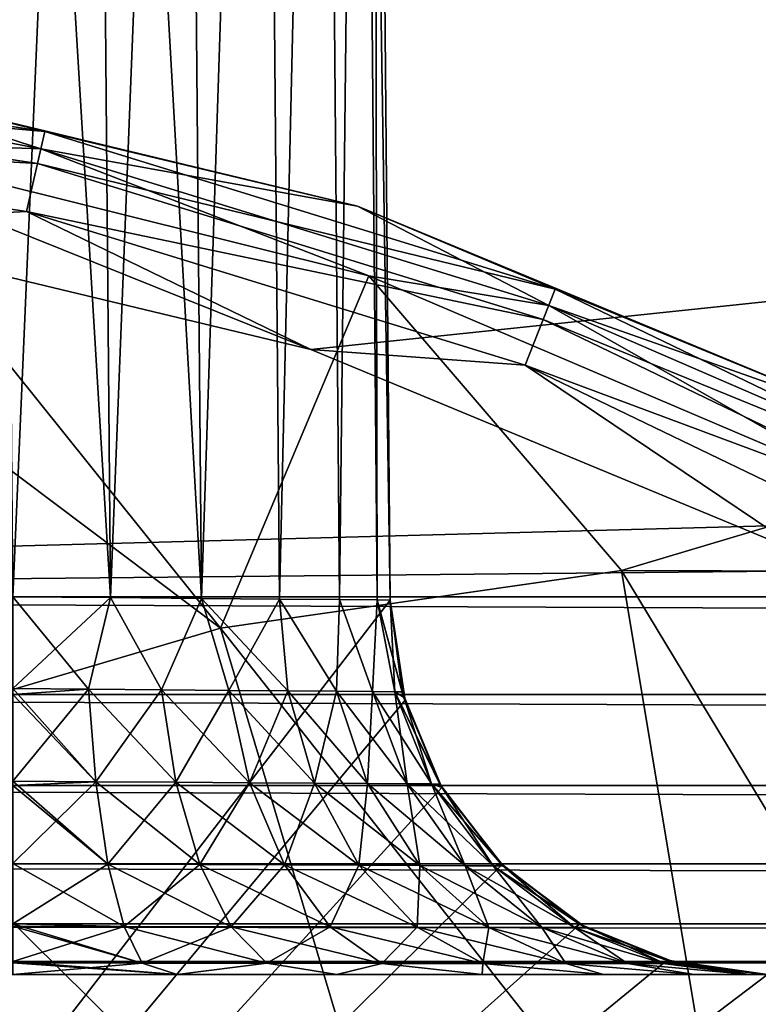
# Model space of a CAD drawing. Header units: metres. Extents: x -205 to 205, y -104 to 104.
# Tile 613 of 656: x -34.969 to -33.99, y -45.498 to -44.194. Entities that reach past the tile are written whole.
import ezdxf

# ---------------------------------------------------------------- set-up
doc = ezdxf.new("R2010")
doc.units = ezdxf.units.M
doc.layers.add('solid_01_2-CONSUMER_EHM_BOX_SW0001', color=7, linetype='CONTINUOUS')

msp = doc.modelspace()

# ---------------------------------------------------------------- linework, layer by layer
at = {"layer": 'solid_01_2-CONSUMER_EHM_BOX_SW0001'}
for points in [[(-200.010849, -74.958488), (-200.010773, 75.041512), (-0.010778, 75.04142)], [(-0.010849, -74.95858), (-200.010849, -74.958488), (-0.010778, 75.04142)], [(-36.103432, -47.069546, 63.099998), (-37.500069, -42.458565, 63.099998), (-34.500069, -42.458565, 63.099998)], [(-36.103432, -47.069546, 63.099998), (-34.500069, -42.458565, 63.099998), (-34.478214, -44.962929, 63.099998)], [(-34.848797, -44.959694, 48.017052), (-35.000088, -42.458565, 48), (-34.978271, -44.958565, 48)], [(-34.848797, -44.959694, 48.017052), (-34.870567, -42.458565, 48.017067), (-35.000088, -42.458565, 48)], [(-34.848797, -44.959694, 57.017052), (-35.000088, -42.458565, 57), (-34.978271, -44.958565, 57)], [(-34.848797, -44.959694, 57.017052), (-34.870567, -42.458565, 57.017067), (-35.000088, -42.458565, 57)], [(-34.870567, -42.458565, 54.982933), (-34.978271, -44.958565, 55), (-35.000088, -42.458565, 55)], [(-34.848797, -44.959694, 54.982948), (-34.978271, -44.958565, 55), (-34.870567, -42.458565, 54.982933)], [(-34.848797, -44.959694, 54.982948), (-34.870567, -42.458565, 54.982933), (-34.750145, -42.458565, 54.933052)], [(-34.728168, -44.960747, 48.067032), (-34.750145, -42.458565, 48.066948), (-34.870567, -42.458565, 48.017067)], [(-34.728168, -44.960747, 48.067032), (-34.870567, -42.458565, 48.017067), (-34.848797, -44.959694, 48.017052)], [(-34.728168, -44.960747, 57.067032), (-34.750145, -42.458565, 57.066948), (-34.870567, -42.458565, 57.017067)], [(-34.728168, -44.960747, 57.067032), (-34.870567, -42.458565, 57.017067), (-34.848797, -44.959694, 57.017052)], [(-34.848797, -44.959694, 54.982948), (-34.750145, -42.458565, 54.933052), (-34.728168, -44.960747, 54.932968)], [(-34.728168, -44.960747, 54.932968), (-34.750145, -42.458565, 54.933052), (-34.646519, -42.458565, 54.85355)], [(-34.728168, -44.960747, 48.067032), (-34.646519, -42.458565, 48.14645), (-34.750145, -42.458565, 48.066948)], [(-34.728168, -44.960747, 57.067032), (-34.646519, -42.458565, 57.14645), (-34.750145, -42.458565, 57.066948)], [(-34.728168, -44.960747, 54.932968), (-34.646519, -42.458565, 54.85355), (-34.624607, -44.961651, 54.853485)], [(-34.624607, -44.961651, 48.146515), (-34.646519, -42.458565, 48.14645), (-34.728168, -44.960747, 48.067032)], [(-34.624607, -44.961651, 57.146515), (-34.646519, -42.458565, 57.14645), (-34.728168, -44.960747, 57.067032)], [(-34.624607, -44.961651, 54.853485), (-34.646519, -42.458565, 54.85355), (-34.567017, -42.458565, 54.749928)], [(-34.624607, -44.961651, 48.146515), (-34.567017, -42.458565, 48.250072), (-34.646519, -42.458565, 48.14645)], [(-34.624607, -44.961651, 57.146515), (-34.567017, -42.458565, 57.250072), (-34.646519, -42.458565, 57.14645)], [(-34.624607, -44.961651, 54.853485), (-34.567017, -42.458565, 54.749928), (-34.545162, -44.962345, 54.749916)], [(-34.545162, -44.962345, 48.250084), (-34.567017, -42.458565, 48.250072), (-34.624607, -44.961651, 48.146515)], [(-34.545162, -44.962345, 57.250084), (-34.567017, -42.458565, 57.250072), (-34.624607, -44.961651, 57.146515)], [(-34.545162, -44.962345, 54.749916), (-34.567017, -42.458565, 54.749928), (-34.517136, -42.458565, 54.629509)], [(-34.545162, -44.962345, 48.250084), (-34.517136, -42.458565, 48.370491), (-34.567017, -42.458565, 48.250072)], [(-34.545162, -44.962345, 57.250084), (-34.517136, -42.458565, 57.370491), (-34.567017, -42.458565, 57.250072)], [(-34.545162, -44.962345, 54.749916), (-34.517136, -42.458565, 54.629509), (-34.495235, -44.96278, 54.629337)], [(-34.495235, -44.96278, 48.370663), (-34.517136, -42.458565, 48.370491), (-34.545162, -44.962345, 48.250084)], [(-34.495235, -44.96278, 57.370663), (-34.517136, -42.458565, 57.370491), (-34.545162, -44.962345, 57.250084)], [(-34.495235, -44.96278, 54.629337), (-34.517136, -42.458565, 54.629509), (-34.500069, -42.458565, 54.5)], [(-34.478214, -44.962929, 48.5), (-34.500069, -42.458565, 48.5), (-34.517136, -42.458565, 48.370491)], [(-34.495235, -44.96278, 48.370663), (-34.478214, -44.962929, 48.5), (-34.517136, -42.458565, 48.370491)], [(-34.478214, -44.962929, 57.5), (-34.500069, -42.458565, 57.5), (-34.517136, -42.458565, 57.370491)], [(-34.495235, -44.96278, 57.370663), (-34.478214, -44.962929, 57.5), (-34.517136, -42.458565, 57.370491)], [(-34.478214, -44.962929, 54.5), (-34.500069, -42.458565, 54.5), (-34.500069, -42.458565, 48.5)], [(-34.495235, -44.96278, 54.629337), (-34.500069, -42.458565, 54.5), (-34.478214, -44.962929, 54.5)], [(-34.478214, -44.962929, 54.5), (-34.500069, -42.458565, 48.5), (-34.478214, -44.962929, 48.5)], [(-34.478214, -44.962929, 63.099998), (-34.500069, -42.458565, 63.099998), (-34.500069, -42.458565, 57.5)], [(-34.478214, -44.962929, 57.5), (-34.478214, -44.962929, 63.099998), (-34.500069, -42.458565, 57.5)], [(38.274673, -42.903759, 75), (-63.60397, -54.56757, 75), (63.596031, -54.576706, 75)], [(38.274673, -42.903759, 75), (37.499931, -42.958599, 75), (-63.60397, -54.56757, 75)], [(37.499931, -42.958599, 75), (-37.500069, -42.958565, 75), (-63.60397, -54.56757, 75)], [(-37.500069, -42.958565, 46), (37.499931, -42.958599, 46), (-37.500069, -44.958565, 46)], [(37.499931, -42.958599, 46), (-2.676463, -44.626774, 46), (-37.500069, -44.958565, 46)], [(-34.58342, -44.63121, 13.5), (-23.418238, -43.458569, 13.5), (-37.500069, -43.458565, 13.5)], [(-35.277699, -44.464554, 13.5), (-34.58342, -44.63121, 13.5), (-37.500069, -43.458565, 13.5)], [(-34.58342, -44.63121, 13.5), (-33.923759, -44.904427, 13.5), (-23.418238, -43.458569, 13.5)], [(-35.638718, -44.280315, 13.558523), (-35.635475, -44.237026, 13.623464), (-34.935719, -44.342499, 13.623464)], [(-34.935719, -44.342499, 13.623464), (-35.635475, -44.237026, 13.623464), (-35.246254, -44.267044, 13.7)], [(-35.635075, -44.231701, 17.160311), (-34.940926, -44.365314, 17.216368), (-35.246254, -44.267044, 17.098219)], [(-34.940926, -44.365314, 17.216368), (-35.635075, -44.231701, 17.160311), (-35.220444, -44.355671, 17.260666)], [(-35.246254, -44.267044, 13.7), (-35.246254, -44.267044, 17.098219), (-34.521488, -44.44104, 17.098219)], [(-34.940926, -44.365314, 17.216368), (-34.521488, -44.44104, 17.098219), (-35.246254, -44.267044, 17.098219)], [(-34.521488, -44.44104, 13.7), (-35.246254, -44.267044, 13.7), (-34.521488, -44.44104, 17.098219)], [(-34.935719, -44.342499, 13.623464), (-35.246254, -44.267044, 13.7), (-34.521488, -44.44104, 13.7)], [(-34.945377, -44.384819, 13.558523), (-35.643574, -44.345108, 13.515164), (-35.638718, -44.280315, 13.558523)], [(-34.945377, -44.384819, 13.558523), (-35.638718, -44.280315, 13.558523), (-34.935719, -44.342499, 13.623464)], [(-34.702946, -44.999989, 17.594709), (-35.220444, -44.355671, 17.260666), (-35.626137, -44.306049, 17.260666)], [(-34.702946, -44.999989, 17.594709), (-35.626137, -44.306049, 17.260666), (-35.219131, -45.152573, 17.757177)], [(-35.643574, -44.345108, 13.515164), (-34.959835, -44.448166, 13.515164), (-35.277699, -44.464554, 13.5)], [(-34.945377, -44.384819, 13.558523), (-34.959835, -44.448166, 13.515164), (-35.643574, -44.345108, 13.515164)], [(-34.945377, -44.384819, 13.558523), (-34.935719, -44.342499, 13.623464), (-34.259499, -44.551086, 13.623464)], [(-34.259499, -44.551086, 13.623464), (-34.935719, -44.342499, 13.623464), (-34.521488, -44.44104, 13.7)], [(-34.940926, -44.365314, 17.216368), (-35.220444, -44.355671, 17.260666), (-34.506584, -44.533714, 17.260666)], [(-34.702946, -44.999989, 17.594709), (-34.506584, -44.533714, 17.260666), (-35.220444, -44.355671, 17.260666)], [(-34.940926, -44.365314, 17.216368), (-34.268047, -44.572872, 17.216368), (-34.521488, -44.44104, 17.098219)], [(-34.268047, -44.572872, 17.216368), (-34.940926, -44.365314, 17.216368), (-34.506584, -44.533714, 17.260666)], [(-34.275356, -44.591496, 13.558523), (-34.959835, -44.448166, 13.515164), (-34.945377, -44.384819, 13.558523)], [(-34.275356, -44.591496, 13.558523), (-34.945377, -44.384819, 13.558523), (-34.259499, -44.551086, 13.623464)], [(-34.959835, -44.448166, 13.515164), (-34.58342, -44.63121, 13.5), (-35.277699, -44.464554, 13.5)], [(-34.959835, -44.448166, 13.515164), (-34.299095, -44.651978, 13.515164), (-34.58342, -44.63121, 13.5)], [(-34.275356, -44.591496, 13.558523), (-34.299095, -44.651978, 13.515164), (-34.959835, -44.448166, 13.515164)], [(-34.521488, -44.44104, 13.7), (-34.521488, -44.44104, 17.098219), (-33.832863, -44.726276, 17.098219)], [(-34.268047, -44.572872, 17.216368), (-33.832863, -44.726276, 17.098219), (-34.521488, -44.44104, 17.098219)], [(-33.832863, -44.726276, 13.7), (-34.521488, -44.44104, 13.7), (-33.832863, -44.726276, 17.098219)], [(-34.259499, -44.551086, 13.623464), (-34.521488, -44.44104, 13.7), (-33.832863, -44.726276, 13.7)], [(-34.171558, -44.923943, 17.427458), (-34.506584, -44.533714, 17.260666), (-34.702946, -44.999989, 17.594709)], [(-34.268047, -44.572872, 17.216368), (-34.506584, -44.533714, 17.260666), (-33.82962, -44.821712, 17.260666)], [(-34.171558, -44.923943, 17.427458), (-33.82962, -44.821712, 17.260666), (-34.506584, -44.533714, 17.260666)], [(-34.275356, -44.591496, 13.558523), (-34.259499, -44.551086, 13.623464), (-33.621918, -44.858128, 13.623464)], [(-33.621918, -44.858128, 13.623464), (-34.259499, -44.551086, 13.623464), (-33.832863, -44.726276, 13.7)], [(-34.268047, -44.572872, 17.216368), (-33.619247, -44.853504, 17.160311), (-33.832863, -44.726276, 17.098219)], [(-33.619247, -44.853504, 17.160311), (-34.268047, -44.572872, 17.216368), (-33.82962, -44.821712, 17.260666)], [(-33.643623, -44.895721, 13.558523), (-34.299095, -44.651978, 13.515164), (-34.275356, -44.591496, 13.558523)], [(-33.643623, -44.895721, 13.558523), (-34.275356, -44.591496, 13.558523), (-33.621918, -44.858128, 13.623464)], [(-2.676463, -44.626774, 46), (-7.215505, -44.958576, 46), (-37.500069, -44.958565, 46)], [(-34.299095, -44.651978, 13.515164), (-33.923759, -44.904427, 13.5), (-34.58342, -44.63121, 13.5)], [(-34.299095, -44.651978, 13.515164), (-33.676109, -44.951992, 13.515164), (-33.923759, -44.904427, 13.5)], [(-33.643623, -44.895721, 13.558523), (-33.676109, -44.951992, 13.515164), (-34.299095, -44.651978, 13.515164)], [(-34.171558, -44.923943, 17.427458), (-33.641472, -44.925518, 17.260666), (-33.82962, -44.821712, 17.260666)], [(-34.171558, -44.923943, 17.427458), (-34.702946, -44.999989, 17.594709), (-34.013363, -45.87392, 17.874807)], [(-34.171558, -44.923943, 17.427458), (-33.599491, -45.869213, 17.744545), (-33.641472, -44.925518, 17.260666)], [(-34.171558, -44.923943, 17.427458), (-34.013363, -45.87392, 17.874807), (-33.599491, -45.869213, 17.744545)], [(-7.215505, -45.087917, 46.017017), (-37.500069, -44.958565, 46), (-7.215505, -44.958576, 46)], [(-7.215505, -45.087917, 46.017017), (-37.500069, -45.087971, 46.017036), (-37.500069, -44.958565, 46)], [(-34.978271, -45.087925, 47.982975), (-34.87775, -45.080917, 47.994698), (-34.978271, -44.958565, 48)], [(-34.848797, -44.959694, 48.017052), (-34.978271, -44.958565, 48), (-34.87775, -45.080917, 47.994698)], [(-34.87775, -45.080917, 56.994698), (-34.978271, -44.958565, 57), (-34.978271, -45.080223, 56.984974)], [(-34.848797, -44.959694, 57.017052), (-34.978271, -44.958565, 57), (-34.87775, -45.080917, 56.994698)], [(-34.848797, -44.959694, 54.982948), (-34.978271, -45.080223, 55.015026), (-34.978271, -44.958565, 55)], [(-34.848797, -44.959694, 54.982948), (-34.87775, -45.080917, 55.005302), (-34.978271, -45.080223, 55.015026)], [(-34.848797, -44.959694, 48.017052), (-34.87775, -45.080917, 47.994698), (-34.781017, -45.081711, 48.023834)], [(-34.848797, -44.959694, 54.982948), (-34.781017, -45.081711, 54.976166), (-34.87775, -45.080917, 55.005302)], [(-34.848797, -44.959694, 57.017052), (-34.87775, -45.080917, 56.994698), (-34.781017, -45.081711, 57.023834)], [(-34.728168, -44.960747, 48.067032), (-34.848797, -44.959694, 48.017052), (-34.781017, -45.081711, 48.023834)], [(-34.848797, -44.959694, 54.982948), (-34.728168, -44.960747, 54.932968), (-34.781017, -45.081711, 54.976166)], [(-34.728168, -44.960747, 57.067032), (-34.848797, -44.959694, 57.017052), (-34.781017, -45.081711, 57.023834)], [(-36.103432, -47.069546, 63.099998), (-34.478214, -44.962929, 63.099998), (-34.458298, -45.095371, 63.099998)], [(-34.728168, -44.960747, 48.067032), (-34.781017, -45.081711, 48.023834), (-34.691799, -45.082443, 48.071308)], [(-34.728168, -44.960747, 54.932968), (-34.691799, -45.082443, 54.928692), (-34.781017, -45.081711, 54.976166)], [(-34.728168, -44.960747, 57.067032), (-34.781017, -45.081711, 57.023834), (-34.691799, -45.082443, 57.071308)], [(-34.728168, -44.960747, 48.067032), (-34.691799, -45.082443, 48.071308), (-34.613548, -45.083084, 48.135311)], [(-34.624607, -44.961651, 48.146515), (-34.728168, -44.960747, 48.067032), (-34.613548, -45.083084, 48.135311)], [(-34.728168, -44.960747, 54.932968), (-34.624607, -44.961651, 54.853485), (-34.691799, -45.082443, 54.928692)], [(-34.728168, -44.960747, 57.067032), (-34.691799, -45.082443, 57.071308), (-34.613548, -45.083084, 57.135311)], [(-34.624607, -44.961651, 57.146515), (-34.728168, -44.960747, 57.067032), (-34.613548, -45.083084, 57.135311)], [(-34.624607, -44.961651, 54.853485), (-34.613548, -45.083084, 54.864689), (-34.691799, -45.082443, 54.928692)], [(-34.624607, -44.961651, 48.146515), (-34.613548, -45.083084, 48.135311), (-34.549294, -45.083607, 48.21339)], [(-34.545162, -44.962345, 48.250084), (-34.624607, -44.961651, 48.146515), (-34.549294, -45.083607, 48.21339)], [(-34.624607, -44.961651, 54.853485), (-34.549294, -45.083607, 54.78661), (-34.613548, -45.083084, 54.864689)], [(-34.624607, -44.961651, 54.853485), (-34.545162, -44.962345, 54.749916), (-34.549294, -45.083607, 54.78661)], [(-34.624607, -44.961651, 57.146515), (-34.613548, -45.083084, 57.135311), (-34.549294, -45.083607, 57.21339)], [(-34.545162, -44.962345, 57.250084), (-34.624607, -44.961651, 57.146515), (-34.549294, -45.083607, 57.21339)], [(-34.545162, -44.962345, 48.250084), (-34.549294, -45.083607, 48.21339), (-34.501522, -45.084, 48.302544)], [(-34.545162, -44.962345, 54.749916), (-34.501522, -45.084, 54.697456), (-34.549294, -45.083607, 54.78661)], [(-34.545162, -44.962345, 57.250084), (-34.549294, -45.083607, 57.21339), (-34.501522, -45.084, 57.302544)], [(-34.495235, -44.96278, 48.370663), (-34.545162, -44.962345, 48.250084), (-34.501522, -45.084, 48.302544)], [(-34.545162, -44.962345, 54.749916), (-34.495235, -44.96278, 54.629337), (-34.501522, -45.084, 54.697456)], [(-34.495235, -44.96278, 57.370663), (-34.545162, -44.962345, 57.250084), (-34.501522, -45.084, 57.302544)], [(-34.495235, -44.96278, 48.370663), (-34.501522, -45.084, 48.302544), (-34.472099, -45.08424, 48.39933)], [(-34.495235, -44.96278, 54.629337), (-34.472099, -45.08424, 54.60067), (-34.501522, -45.084, 54.697456)], [(-34.495235, -44.96278, 57.370663), (-34.501522, -45.084, 57.302544), (-34.472099, -45.08424, 57.39933)], [(-34.495235, -44.96278, 48.370663), (-34.460255, -45.091438, 48.5), (-34.478214, -44.962929, 48.5)], [(-34.495235, -44.96278, 54.629337), (-34.478214, -44.962929, 54.5), (-34.472099, -45.08424, 54.60067)], [(-34.495235, -44.96278, 57.370663), (-34.462132, -45.084442, 57.5), (-34.478214, -44.962929, 57.5)], [(-34.495235, -44.96278, 48.370663), (-34.472099, -45.08424, 48.39933), (-34.460255, -45.091438, 48.5)], [(-34.495235, -44.96278, 57.370663), (-34.472099, -45.08424, 57.39933), (-34.462132, -45.084442, 57.5)], [(-34.460255, -45.091438, 48.5), (-34.478214, -44.962929, 54.5), (-34.478214, -44.962929, 48.5)], [(-34.460255, -45.091438, 48.5), (-34.462132, -45.084438, 54.5), (-34.478214, -44.962929, 54.5)], [(-34.472099, -45.08424, 54.60067), (-34.478214, -44.962929, 54.5), (-34.462132, -45.084438, 54.5)], [(-34.462132, -45.084442, 57.5), (-34.478214, -44.962929, 63.099998), (-34.478214, -44.962929, 57.5)], [(-34.458298, -45.095371, 63.099998), (-34.478214, -44.962929, 63.099998), (-34.462132, -45.084442, 57.5)], [(-34.702946, -44.999989, 17.594709), (-35.219131, -45.152573, 17.757177), (-34.422535, -45.939262, 18.003593)], [(-34.702946, -44.999989, 17.594709), (-34.422535, -45.939262, 18.003593), (-34.013363, -45.87392, 17.874807)], [(-7.215505, -45.087917, 46.017017), (-7.215505, -45.208561, 46.066978), (-37.500069, -45.087971, 46.017036)], [(-7.215505, -45.208561, 46.066978), (-37.500069, -45.208675, 46.067051), (-37.500069, -45.087971, 46.017036)], [(-34.978271, -45.202782, 55.063702), (-34.978271, -45.080223, 55.015026), (-34.87775, -45.080917, 55.005302)], [(-34.868214, -45.203472, 56.946751), (-34.87775, -45.080917, 56.994698), (-34.978271, -45.080223, 56.984974)], [(-34.868214, -45.203472, 56.946751), (-34.978271, -45.080223, 56.984974), (-34.978271, -45.202782, 56.936298)], [(-34.868214, -45.203472, 47.946751), (-34.87775, -45.080917, 47.994698), (-34.978271, -45.087925, 47.982975)], [(-34.868214, -45.203472, 55.053249), (-34.978271, -45.202782, 55.063702), (-34.87775, -45.080917, 55.005302)], [(-34.978271, -45.087925, 47.982975), (-34.978271, -45.208595, 47.932995), (-34.868214, -45.203472, 47.946751)], [(-34.762234, -45.204185, 47.978481), (-34.781017, -45.081711, 48.023834), (-34.87775, -45.080917, 47.994698)], [(-34.868214, -45.203472, 47.946751), (-34.762234, -45.204185, 47.978481), (-34.87775, -45.080917, 47.994698)], [(-34.868214, -45.203472, 55.053249), (-34.87775, -45.080917, 55.005302), (-34.781017, -45.081711, 54.976166)], [(-34.762234, -45.204185, 56.978481), (-34.781017, -45.081711, 57.023834), (-34.87775, -45.080917, 56.994698)], [(-34.868214, -45.203472, 56.946751), (-34.762234, -45.204185, 56.978481), (-34.87775, -45.080917, 56.994698)], [(-34.762234, -45.204185, 55.021519), (-34.868214, -45.203472, 55.053249), (-34.781017, -45.081711, 54.976166)], [(-34.664425, -45.204842, 48.030338), (-34.691799, -45.082443, 48.071308), (-34.781017, -45.081711, 48.023834)], [(-34.762234, -45.204185, 47.978481), (-34.664425, -45.204842, 48.030338), (-34.781017, -45.081711, 48.023834)], [(-34.762234, -45.204185, 55.021519), (-34.781017, -45.081711, 54.976166), (-34.691799, -45.082443, 54.928692)], [(-34.664425, -45.204842, 57.030338), (-34.691799, -45.082443, 57.071308), (-34.781017, -45.081711, 57.023834)], [(-34.762234, -45.204185, 56.978481), (-34.664425, -45.204842, 57.030338), (-34.781017, -45.081711, 57.023834)], [(-34.664425, -45.204842, 54.969658), (-34.762234, -45.204185, 55.021519), (-34.691799, -45.082443, 54.928692)], [(-34.578594, -45.205418, 48.100357), (-34.613548, -45.083084, 48.135311), (-34.691799, -45.082443, 48.071308)], [(-34.664425, -45.204842, 48.030338), (-34.578594, -45.205418, 48.100357), (-34.691799, -45.082443, 48.071308)], [(-34.664425, -45.204842, 54.969658), (-34.691799, -45.082443, 54.928692), (-34.613548, -45.083084, 54.864689)], [(-34.578594, -45.205418, 57.100357), (-34.613548, -45.083084, 57.135311), (-34.691799, -45.082443, 57.071308)], [(-34.664425, -45.204842, 57.030338), (-34.578594, -45.205418, 57.100357), (-34.691799, -45.082443, 57.071308)], [(-34.578594, -45.205418, 54.899643), (-34.664425, -45.204842, 54.969658), (-34.613548, -45.083084, 54.864689)], [(-34.508083, -45.205891, 48.185852), (-34.549294, -45.083607, 48.21339), (-34.613548, -45.083084, 48.135311)], [(-34.578594, -45.205418, 48.100357), (-34.508083, -45.205891, 48.185852), (-34.613548, -45.083084, 48.135311)], [(-34.578594, -45.205418, 54.899643), (-34.613548, -45.083084, 54.864689), (-34.549294, -45.083607, 54.78661)], [(-34.508083, -45.205891, 57.185852), (-34.549294, -45.083607, 57.21339), (-34.613548, -45.083084, 57.135311)], [(-34.578594, -45.205418, 57.100357), (-34.508083, -45.205891, 57.185852), (-34.613548, -45.083084, 57.135311)], [(-34.508083, -45.205891, 54.814148), (-34.578594, -45.205418, 54.899643), (-34.549294, -45.083607, 54.78661)], [(-34.455639, -45.206242, 48.283539), (-34.501522, -45.084, 48.302544), (-34.549294, -45.083607, 48.21339)], [(-34.508083, -45.205891, 48.185852), (-34.455639, -45.206242, 48.283539), (-34.549294, -45.083607, 48.21339)], [(-34.508083, -45.205891, 54.814148), (-34.549294, -45.083607, 54.78661), (-34.501522, -45.084, 54.697456)], [(-34.455639, -45.206242, 57.283539), (-34.501522, -45.084, 57.302544), (-34.549294, -45.083607, 57.21339)], [(-34.508083, -45.205891, 57.185852), (-34.455639, -45.206242, 57.283539), (-34.549294, -45.083607, 57.21339)], [(-34.455639, -45.206242, 54.716461), (-34.508083, -45.205891, 54.814148), (-34.501522, -45.084, 54.697456)], [(-34.423328, -45.206455, 48.389629), (-34.472099, -45.08424, 48.39933), (-34.501522, -45.084, 48.302544)], [(-34.455639, -45.206242, 48.283539), (-34.423328, -45.206455, 48.389629), (-34.501522, -45.084, 48.302544)], [(-34.455639, -45.206242, 54.716461), (-34.501522, -45.084, 54.697456), (-34.472099, -45.08424, 54.60067)], [(-34.423328, -45.206455, 57.389629), (-34.472099, -45.08424, 57.39933), (-34.501522, -45.084, 57.302544)], [(-34.455639, -45.206242, 57.283539), (-34.423328, -45.206455, 57.389629), (-34.501522, -45.084, 57.302544)], [(-34.423328, -45.206455, 54.610371), (-34.472099, -45.08424, 54.60067), (-34.462132, -45.084438, 54.5)], [(-34.472099, -45.08424, 48.39933), (-34.409779, -45.211094, 48.5), (-34.460255, -45.091438, 48.5)], [(-34.423328, -45.206455, 48.389629), (-34.409779, -45.211094, 48.5), (-34.472099, -45.08424, 48.39933)], [(-34.423328, -45.206455, 54.610371), (-34.455639, -45.206242, 54.716461), (-34.472099, -45.08424, 54.60067)], [(-34.412392, -45.206573, 57.5), (-34.462132, -45.084442, 57.5), (-34.472099, -45.08424, 57.39933)], [(-34.423328, -45.206455, 57.389629), (-34.412392, -45.206573, 57.5), (-34.472099, -45.08424, 57.39933)], [(-34.409779, -45.211094, 48.5), (-34.412392, -45.206573, 54.5), (-34.462132, -45.084438, 54.5)], [(-34.423328, -45.206455, 54.610371), (-34.462132, -45.084438, 54.5), (-34.412392, -45.206573, 54.5)], [(-34.460255, -45.091438, 48.5), (-34.409779, -45.211094, 48.5), (-34.462132, -45.084438, 54.5)], [(-34.458298, -45.095371, 63.099998), (-34.462132, -45.084442, 57.5), (-34.412392, -45.206573, 57.5)], [(-36.103432, -47.069546, 63.099998), (-34.458298, -45.095371, 63.099998), (-34.409786, -45.211079, 63.099998)], [(-34.409786, -45.211079, 63.099998), (-34.458298, -45.095371, 63.099998), (-34.412392, -45.206573, 57.5)], [(-35.219131, -45.152573, 17.757177), (-35.71014, -45.37875, 17.91172), (-34.81897, -46.063957, 18.12837)], [(-35.219131, -45.152573, 17.757177), (-34.81897, -46.063957, 18.12837), (-34.422535, -45.939262, 18.003593)], [(-34.978271, -45.31192, 55.146248), (-34.978271, -45.202782, 55.063702), (-34.868214, -45.203472, 55.053249)], [(-34.852066, -45.312523, 56.865578), (-34.868214, -45.203472, 56.946751), (-34.978271, -45.202782, 56.936298)], [(-34.852066, -45.312523, 56.865578), (-34.978271, -45.202782, 56.936298), (-34.978271, -45.31192, 56.853752)], [(-34.852066, -45.312523, 47.865578), (-34.868214, -45.203472, 47.946751), (-34.978271, -45.208595, 47.932995)], [(-34.852066, -45.312523, 55.134422), (-34.978271, -45.31192, 55.146248), (-34.868214, -45.203472, 55.053249)], [(-34.730495, -45.313103, 47.901852), (-34.762234, -45.204185, 47.978481), (-34.868214, -45.203472, 47.946751)], [(-34.852066, -45.312523, 47.865578), (-34.730495, -45.313103, 47.901852), (-34.868214, -45.203472, 47.946751)], [(-34.852066, -45.312523, 55.134422), (-34.868214, -45.203472, 55.053249), (-34.762234, -45.204185, 55.021519)], [(-34.730495, -45.313103, 56.901852), (-34.762234, -45.204185, 56.978481), (-34.868214, -45.203472, 56.946751)], [(-34.852066, -45.312523, 56.865578), (-34.730495, -45.313103, 56.901852), (-34.868214, -45.203472, 56.946751)], [(-34.730495, -45.313103, 55.098148), (-34.852066, -45.312523, 55.134422), (-34.762234, -45.204185, 55.021519)], [(-34.618256, -45.313633, 47.961235), (-34.664425, -45.204842, 48.030338), (-34.762234, -45.204185, 47.978481)], [(-34.730495, -45.313103, 47.901852), (-34.618256, -45.313633, 47.961235), (-34.762234, -45.204185, 47.978481)], [(-34.730495, -45.313103, 55.098148), (-34.762234, -45.204185, 55.021519), (-34.664425, -45.204842, 54.969658)], [(-34.618256, -45.313633, 56.961235), (-34.664425, -45.204842, 57.030338), (-34.762234, -45.204185, 56.978481)], [(-34.730495, -45.313103, 56.901852), (-34.618256, -45.313633, 56.961235), (-34.762234, -45.204185, 56.978481)], [(-34.618256, -45.313633, 55.038761), (-34.730495, -45.313103, 55.098148), (-34.664425, -45.204842, 54.969658)], [(-34.51973, -45.314098, 48.041489), (-34.578594, -45.205418, 48.100357), (-34.664425, -45.204842, 48.030338)], [(-34.618256, -45.313633, 47.961235), (-34.51973, -45.314098, 48.041489), (-34.664425, -45.204842, 48.030338)], [(-34.618256, -45.313633, 55.038761), (-34.664425, -45.204842, 54.969658), (-34.578594, -45.205418, 54.899643)], [(-34.51973, -45.314098, 57.041489), (-34.578594, -45.205418, 57.100357), (-34.664425, -45.204842, 57.030338)], [(-34.618256, -45.313633, 56.961235), (-34.51973, -45.314098, 57.041489), (-34.664425, -45.204842, 57.030338)], [(-34.51973, -45.314098, 54.958511), (-34.618256, -45.313633, 55.038761), (-34.578594, -45.205418, 54.899643)], [(-34.438763, -45.31448, 48.139534), (-34.508083, -45.205891, 48.185852), (-34.578594, -45.205418, 48.100357)], [(-34.51973, -45.314098, 48.041489), (-34.438763, -45.31448, 48.139534), (-34.578594, -45.205418, 48.100357)], [(-34.51973, -45.314098, 54.958511), (-34.578594, -45.205418, 54.899643), (-34.508083, -45.205891, 54.814148)], [(-34.438763, -45.31448, 57.139534), (-34.508083, -45.205891, 57.185852), (-34.578594, -45.205418, 57.100357)], [(-34.51973, -45.314098, 57.041489), (-34.438763, -45.31448, 57.139534), (-34.578594, -45.205418, 57.100357)], [(-34.438763, -45.31448, 54.860466), (-34.51973, -45.314098, 54.958511), (-34.508083, -45.205891, 54.814148)], [(-34.378536, -45.314762, 48.251598), (-34.455639, -45.206242, 48.283539), (-34.508083, -45.205891, 48.185852)], [(-34.438763, -45.31448, 48.139534), (-34.378536, -45.314762, 48.251598), (-34.508083, -45.205891, 48.185852)], [(-34.438763, -45.31448, 54.860466), (-34.508083, -45.205891, 54.814148), (-34.455639, -45.206242, 54.716461)], [(-34.378536, -45.314762, 57.251598), (-34.455639, -45.206242, 57.283539), (-34.508083, -45.205891, 57.185852)], [(-34.438763, -45.31448, 57.139534), (-34.378536, -45.314762, 57.251598), (-34.508083, -45.205891, 57.185852)], [(-34.341423, -45.314938, 48.373337), (-34.423328, -45.206455, 48.389629), (-34.455639, -45.206242, 48.283539)], [(-34.378536, -45.314762, 48.251598), (-34.341423, -45.314938, 48.373337), (-34.455639, -45.206242, 48.283539)], [(-34.378536, -45.314762, 54.748402), (-34.455639, -45.206242, 54.716461), (-34.423328, -45.206455, 54.610371)], [(-34.378536, -45.314762, 54.748402), (-34.438763, -45.31448, 54.860466), (-34.455639, -45.206242, 54.716461)], [(-34.341423, -45.314938, 57.373337), (-34.423328, -45.206455, 57.389629), (-34.455639, -45.206242, 57.283539)], [(-34.378536, -45.314762, 57.251598), (-34.341423, -45.314938, 57.373337), (-34.455639, -45.206242, 57.283539)], [(-34.341423, -45.314938, 54.626663), (-34.423328, -45.206455, 54.610371), (-34.412392, -45.206573, 54.5)], [(-34.341423, -45.314938, 48.373337), (-34.328888, -45.314995, 48.5), (-34.423328, -45.206455, 48.389629)], [(-34.423328, -45.206455, 48.389629), (-34.328888, -45.314995, 48.5), (-34.409779, -45.211094, 48.5)], [(-34.341423, -45.314938, 54.626663), (-34.378536, -45.314762, 54.748402), (-34.423328, -45.206455, 54.610371)], [(-34.330254, -45.313644, 57.5), (-34.412392, -45.206573, 57.5), (-34.423328, -45.206455, 57.389629)], [(-34.341423, -45.314938, 57.373337), (-34.330254, -45.313644, 57.5), (-34.423328, -45.206455, 57.389629)], [(-34.328888, -45.314995, 48.5), (-34.330231, -45.313667, 54.5), (-34.412392, -45.206573, 54.5)], [(-34.341423, -45.314938, 54.626663), (-34.412392, -45.206573, 54.5), (-34.330231, -45.313667, 54.5)], [(-34.409779, -45.211094, 48.5), (-34.328888, -45.314995, 48.5), (-34.412392, -45.206573, 54.5)], [(-34.409786, -45.211079, 63.099998), (-34.412392, -45.206573, 57.5), (-34.330254, -45.313644, 57.5)], [(-7.215505, -45.208561, 46.066978), (-7.215505, -45.31208, 46.146397), (-37.500069, -45.208675, 46.067051)], [(-7.215505, -45.31208, 46.146397), (-37.500069, -45.312302, 46.146633), (-37.500069, -45.208675, 46.067051)], [(-36.103432, -47.069546, 63.099998), (-34.409786, -45.211079, 63.099998), (-34.329647, -45.313061, 63.099998)], [(-34.978271, -45.208595, 47.932995), (-34.978271, -45.31192, 47.853752), (-34.852066, -45.312523, 47.865578)], [(-34.329647, -45.313061, 63.099998), (-34.409786, -45.211079, 63.099998), (-34.330254, -45.313644, 57.5)], [(-34.830753, -45.395046, 47.758423), (-34.852066, -45.312523, 47.865578), (-34.978271, -45.31192, 47.853752)], [(-34.978271, -45.394596, 47.744694), (-34.830753, -45.395046, 47.758423), (-34.978271, -45.31192, 47.853752)], [(-34.978271, -45.39156, 55.249966), (-34.978271, -45.31192, 55.146248), (-34.852066, -45.312523, 55.134422)], [(-34.830753, -45.395046, 56.758423), (-34.978271, -45.31192, 56.853752), (-34.978271, -45.391567, 56.750015)], [(-34.830753, -45.395046, 56.758423), (-34.852066, -45.312523, 56.865578), (-34.978271, -45.31192, 56.853752)], [(-7.215505, -45.31208, 46.146397), (-7.215505, -45.391556, 46.249939), (-37.500069, -45.312302, 46.146633)], [(-7.215505, -45.391556, 46.249939), (-37.500069, -45.391773, 46.25034), (-37.500069, -45.312302, 46.146633)], [(-36.103432, -47.069546, 63.099998), (-34.329647, -45.313061, 63.099998), (-34.226974, -45.392303, 63.099998)], [(-34.830753, -45.395046, 55.241573), (-34.978271, -45.39156, 55.249966), (-34.852066, -45.312523, 55.134422)], [(-34.688637, -45.395443, 47.800793), (-34.730495, -45.313103, 47.901852), (-34.852066, -45.312523, 47.865578)], [(-34.830753, -45.395046, 47.758423), (-34.688637, -45.395443, 47.800793), (-34.852066, -45.312523, 47.865578)], [(-34.830753, -45.395046, 55.241573), (-34.852066, -45.312523, 55.134422), (-34.730495, -45.313103, 55.098148)], [(-34.688637, -45.395443, 56.800793), (-34.730495, -45.313103, 56.901852), (-34.852066, -45.312523, 56.865578)], [(-34.830753, -45.395046, 56.758423), (-34.688637, -45.395443, 56.800793), (-34.852066, -45.312523, 56.865578)], [(-34.688637, -45.395443, 55.199207), (-34.830753, -45.395046, 55.241573), (-34.730495, -45.313103, 55.098148)], [(-34.557419, -45.395809, 47.870182), (-34.618256, -45.313633, 47.961235), (-34.730495, -45.313103, 47.901852)], [(-34.688637, -45.395443, 47.800793), (-34.557419, -45.395809, 47.870182), (-34.730495, -45.313103, 47.901852)], [(-34.688637, -45.395443, 55.199207), (-34.730495, -45.313103, 55.098148), (-34.618256, -45.313633, 55.038761)], [(-34.557419, -45.395809, 56.870182), (-34.618256, -45.313633, 56.961235), (-34.730495, -45.313103, 56.901852)], [(-34.688637, -45.395443, 56.800793), (-34.557419, -45.395809, 56.870182), (-34.730495, -45.313103, 56.901852)], [(-34.557419, -45.395809, 55.129818), (-34.688637, -45.395443, 55.199207), (-34.618256, -45.313633, 55.038761)], [(-34.442219, -45.39613, 47.963974), (-34.51973, -45.314098, 48.041489), (-34.618256, -45.313633, 47.961235)], [(-34.557419, -45.395809, 47.870182), (-34.442219, -45.39613, 47.963974), (-34.618256, -45.313633, 47.961235)], [(-34.557419, -45.395809, 55.129818), (-34.618256, -45.313633, 55.038761), (-34.51973, -45.314098, 54.958511)], [(-34.442219, -45.39613, 56.963974), (-34.51973, -45.314098, 57.041489), (-34.618256, -45.313633, 56.961235)], [(-34.557419, -45.395809, 56.870182), (-34.442219, -45.39613, 56.963974), (-34.618256, -45.313633, 56.961235)], [(-34.442219, -45.39613, 55.036026), (-34.557419, -45.395809, 55.129818), (-34.51973, -45.314098, 54.958511)], [(-34.347546, -45.396393, 48.078579), (-34.438763, -45.31448, 48.139534), (-34.51973, -45.314098, 48.041489)], [(-34.442219, -45.39613, 47.963974), (-34.347546, -45.396393, 48.078579), (-34.51973, -45.314098, 48.041489)], [(-34.442219, -45.39613, 55.036026), (-34.51973, -45.314098, 54.958511), (-34.438763, -45.31448, 54.860466)], [(-34.347546, -45.396393, 57.078579), (-34.438763, -45.31448, 57.139534), (-34.51973, -45.314098, 57.041489)], [(-34.442219, -45.39613, 56.963974), (-34.347546, -45.396393, 57.078579), (-34.51973, -45.314098, 57.041489)], [(-34.347546, -45.396393, 54.921417), (-34.442219, -45.39613, 55.036026), (-34.438763, -45.31448, 54.860466)], [(-34.277119, -45.396587, 48.209587), (-34.378536, -45.314762, 48.251598), (-34.438763, -45.31448, 48.139534)], [(-34.347546, -45.396393, 48.078579), (-34.277119, -45.396587, 48.209587), (-34.438763, -45.31448, 48.139534)], [(-34.347546, -45.396393, 54.921417), (-34.438763, -45.31448, 54.860466), (-34.378536, -45.314762, 54.748402)], [(-34.277119, -45.396587, 57.209587), (-34.378536, -45.314762, 57.251598), (-34.438763, -45.31448, 57.139534)], [(-34.347546, -45.396393, 57.078579), (-34.277119, -45.396587, 57.209587), (-34.438763, -45.31448, 57.139534)], [(-34.233719, -45.396706, 48.351913), (-34.341423, -45.314938, 48.373337), (-34.378536, -45.314762, 48.251598)], [(-34.277119, -45.396587, 48.209587), (-34.233719, -45.396706, 48.351913), (-34.378536, -45.314762, 48.251598)], [(-34.277119, -45.396587, 54.790413), (-34.378536, -45.314762, 54.748402), (-34.341423, -45.314938, 54.626663)], [(-34.277119, -45.396587, 54.790413), (-34.347546, -45.396393, 54.921417), (-34.378536, -45.314762, 54.748402)], [(-34.233719, -45.396706, 57.351913), (-34.341423, -45.314938, 57.373337), (-34.378536, -45.314762, 57.251598)], [(-34.277119, -45.396587, 57.209587), (-34.233719, -45.396706, 57.351913), (-34.378536, -45.314762, 57.251598)], [(-34.227005, -45.392284, 57.5), (-34.330254, -45.313644, 57.5), (-34.341423, -45.314938, 57.373337)], [(-34.233719, -45.396706, 54.648087), (-34.341423, -45.314938, 54.626663), (-34.330231, -45.313667, 54.5)], [(-34.233719, -45.396706, 48.351913), (-34.219128, -45.396709, 48.5), (-34.341423, -45.314938, 48.373337)], [(-34.341423, -45.314938, 48.373337), (-34.219128, -45.396709, 48.5), (-34.328888, -45.314995, 48.5)], [(-34.233719, -45.396706, 54.648087), (-34.277119, -45.396587, 54.790413), (-34.341423, -45.314938, 54.626663)], [(-34.233719, -45.396706, 57.351913), (-34.227005, -45.392284, 57.5), (-34.341423, -45.314938, 57.373337)], [(-34.329647, -45.313061, 63.099998), (-34.330254, -45.313644, 57.5), (-34.227005, -45.392284, 57.5)], [(-34.219128, -45.396709, 48.5), (-34.22699, -45.392296, 54.5), (-34.330231, -45.313667, 54.5)], [(-34.233719, -45.396706, 54.648087), (-34.330231, -45.313667, 54.5), (-34.22699, -45.392296, 54.5)], [(-34.328888, -45.314995, 48.5), (-34.219128, -45.396709, 48.5), (-34.330231, -45.313667, 54.5)], [(-34.226974, -45.392303, 63.099998), (-34.329647, -45.313061, 63.099998), (-34.227005, -45.392284, 57.5)], [(-35.71014, -45.37875, 17.91172), (-35.194874, -46.245556, 18.246685), (-34.81897, -46.063957, 18.12837)], [(-7.215505, -45.391556, 46.249939), (-7.215505, -45.441547, 46.370613), (-37.500069, -45.391773, 46.25034)], [(-7.215505, -45.441547, 46.370613), (-37.500069, -45.441662, 46.371098), (-37.500069, -45.391773, 46.25034)], [(-36.103432, -47.069546, 63.099998), (-34.226974, -45.392303, 63.099998), (-34.110844, -45.439804, 63.099998)], [(-34.978271, -45.44154, 55.370636), (-34.978271, -45.39156, 55.249966), (-34.830753, -45.395046, 55.241573)], [(-34.80682, -45.443653, 56.638084), (-34.978271, -45.391567, 56.750015), (-34.978271, -45.44154, 56.629364)], [(-34.80682, -45.443653, 56.638084), (-34.830753, -45.395046, 56.758423), (-34.978271, -45.391567, 56.750015)], [(-34.80682, -45.443653, 47.638084), (-34.830753, -45.395046, 47.758423), (-34.978271, -45.394596, 47.744694)], [(-34.978271, -45.443413, 47.62215), (-34.80682, -45.443653, 47.638084), (-34.978271, -45.394596, 47.744694)], [(-34.80682, -45.443653, 55.361912), (-34.978271, -45.44154, 55.370636), (-34.830753, -45.395046, 55.241573)], [(-34.641655, -45.443851, 47.687363), (-34.688637, -45.395443, 47.800793), (-34.830753, -45.395046, 47.758423)], [(-34.80682, -45.443653, 47.638084), (-34.641655, -45.443851, 47.687363), (-34.830753, -45.395046, 47.758423)], [(-34.80682, -45.443653, 55.361912), (-34.830753, -45.395046, 55.241573), (-34.688637, -45.395443, 55.199207)], [(-34.641655, -45.443851, 56.687363), (-34.688637, -45.395443, 56.800793), (-34.830753, -45.395046, 56.758423)], [(-34.80682, -45.443653, 56.638084), (-34.641655, -45.443851, 56.687363), (-34.830753, -45.395046, 56.758423)], [(-34.641655, -45.443851, 55.312637), (-34.80682, -45.443653, 55.361912), (-34.688637, -45.395443, 55.199207)], [(-34.48917, -45.444031, 47.768036), (-34.557419, -45.395809, 47.870182), (-34.688637, -45.395443, 47.800793)], [(-34.641655, -45.443851, 47.687363), (-34.48917, -45.444031, 47.768036), (-34.688637, -45.395443, 47.800793)], [(-34.641655, -45.443851, 55.312637), (-34.688637, -45.395443, 55.199207), (-34.557419, -45.395809, 55.129818)], [(-34.48917, -45.444031, 56.768036), (-34.557419, -45.395809, 56.870182), (-34.688637, -45.395443, 56.800793)], [(-34.641655, -45.443851, 56.687363), (-34.48917, -45.444031, 56.768036), (-34.688637, -45.395443, 56.800793)], [(-34.48917, -45.444031, 55.231964), (-34.641655, -45.443851, 55.312637), (-34.557419, -45.395809, 55.129818)], [(-34.355309, -45.444191, 47.87706), (-34.442219, -45.39613, 47.963974), (-34.557419, -45.395809, 47.870182)], [(-34.48917, -45.444031, 47.768036), (-34.355309, -45.444191, 47.87706), (-34.557419, -45.395809, 47.870182)], [(-34.48917, -45.444031, 55.231964), (-34.557419, -45.395809, 55.129818), (-34.442219, -45.39613, 55.036026)], [(-34.355309, -45.444191, 56.87706), (-34.442219, -45.39613, 56.963974), (-34.557419, -45.395809, 56.870182)], [(-34.48917, -45.444031, 56.768036), (-34.355309, -45.444191, 56.87706), (-34.557419, -45.395809, 56.870182)], [(-34.355309, -45.444191, 55.12294), (-34.48917, -45.444031, 55.231964), (-34.442219, -45.39613, 55.036026)], [(-34.245308, -45.444317, 48.010262), (-34.347546, -45.396393, 48.078579), (-34.442219, -45.39613, 47.963974)], [(-34.355309, -45.444191, 47.87706), (-34.245308, -45.444317, 48.010262), (-34.442219, -45.39613, 47.963974)], [(-34.355309, -45.444191, 55.12294), (-34.442219, -45.39613, 55.036026), (-34.347546, -45.396393, 54.921417)], [(-34.245308, -45.444317, 57.010262), (-34.347546, -45.396393, 57.078579), (-34.442219, -45.39613, 56.963974)], [(-34.355309, -45.444191, 56.87706), (-34.245308, -45.444317, 57.010262), (-34.442219, -45.39613, 56.963974)], [(-34.245308, -45.444317, 54.989738), (-34.355309, -45.444191, 55.12294), (-34.347546, -45.396393, 54.921417)], [(-34.163479, -45.444412, 48.162514), (-34.277119, -45.396587, 48.209587), (-34.347546, -45.396393, 48.078579)], [(-34.245308, -45.444317, 48.010262), (-34.163479, -45.444412, 48.162514), (-34.347546, -45.396393, 48.078579)], [(-34.245308, -45.444317, 54.989738), (-34.347546, -45.396393, 54.921417), (-34.277119, -45.396587, 54.790413)], [(-34.163479, -45.444412, 57.162514), (-34.277119, -45.396587, 57.209587), (-34.347546, -45.396393, 57.078579)], [(-34.245308, -45.444317, 57.010262), (-34.163479, -45.444412, 57.162514), (-34.347546, -45.396393, 57.078579)], [(-34.113056, -45.444473, 48.327911), (-34.233719, -45.396706, 48.351913), (-34.277119, -45.396587, 48.209587)], [(-34.163479, -45.444412, 48.162514), (-34.113056, -45.444473, 48.327911), (-34.277119, -45.396587, 48.209587)], [(-34.163483, -45.444412, 54.837486), (-34.277119, -45.396587, 54.790413), (-34.233719, -45.396706, 54.648087)], [(-34.163483, -45.444412, 54.837486), (-34.245308, -45.444317, 54.989738), (-34.277119, -45.396587, 54.790413)], [(-34.113056, -45.444473, 57.327911), (-34.233719, -45.396706, 57.351913), (-34.277119, -45.396587, 57.209587)], [(-34.163479, -45.444412, 57.162514), (-34.113056, -45.444473, 57.327911), (-34.277119, -45.396587, 57.209587)], [(-34.106895, -45.441727, 57.5), (-34.227005, -45.392284, 57.5), (-34.233719, -45.396706, 57.351913)], [(-34.113056, -45.444473, 54.672089), (-34.233719, -45.396706, 54.648087), (-34.22699, -45.392296, 54.5)], [(-34.113056, -45.444473, 48.327911), (-34.096191, -45.44445, 48.5), (-34.233719, -45.396706, 48.351913)], [(-34.233719, -45.396706, 48.351913), (-34.096191, -45.44445, 48.5), (-34.219128, -45.396709, 48.5)], [(-34.113056, -45.444473, 54.672089), (-34.163483, -45.444412, 54.837486), (-34.233719, -45.396706, 54.648087)], [(-34.113056, -45.444473, 57.327911), (-34.106895, -45.441727, 57.5), (-34.233719, -45.396706, 57.351913)], [(-34.110844, -45.439804, 63.099998), (-34.227005, -45.392284, 57.5), (-34.106895, -45.441727, 57.5)], [(-34.110844, -45.439804, 63.099998), (-34.226974, -45.392303, 63.099998), (-34.227005, -45.392284, 57.5)], [(-34.096191, -45.44445, 48.5), (-34.106895, -45.441727, 54.5), (-34.22699, -45.392296, 54.5)], [(-34.113056, -45.444473, 54.672089), (-34.22699, -45.392296, 54.5), (-34.106895, -45.441727, 54.5)], [(-34.219128, -45.396709, 48.5), (-34.096191, -45.44445, 48.5), (-34.22699, -45.392296, 54.5)], [(-7.215505, -45.441547, 46.370613), (-7.215505, -45.458576, 46.5), (-37.500069, -45.441662, 46.371098)], [(-37.500069, -45.441662, 46.371098), (-7.215505, -45.458576, 46.5), (-37.500069, -45.458565, 46.5)], [(-36.103432, -47.069546, 63.099998), (-34.110844, -45.439804, 63.099998), (-33.978233, -45.458565, 63.099998)], [(-36.103432, -47.069546, 63.099998), (-26.021906, -45.458569, 63.099998), (-25.889296, -45.439808, 63.099998)], [(-25.753431, -47.07029, 63.099998), (-36.103432, -47.069546, 63.099998), (-25.889296, -45.439808, 63.099998)], [(-34.978291, -45.458565, 55.5), (-34.978271, -45.44154, 55.370636), (-34.80682, -45.443653, 55.361912)], [(-34.760376, -45.458565, 56.524025), (-34.978271, -45.44154, 56.629364), (-34.978283, -45.458565, 56.5)], [(-34.760376, -45.458565, 56.524025), (-34.80682, -45.443653, 56.638084), (-34.978271, -45.44154, 56.629364)], [(-34.00227, -45.458565, 54.717911), (-34.113056, -45.444473, 54.672089), (-34.106895, -45.441727, 54.5)], [(-33.978233, -45.458565, 57.499981), (-34.106895, -45.441727, 57.5), (-34.113056, -45.444473, 57.327911)], [(-34.110844, -45.439804, 63.099998), (-34.106895, -45.441727, 57.5), (-33.978233, -45.458565, 57.499981)], [(-34.110844, -45.439804, 63.099998), (-33.978233, -45.458565, 57.499981), (-33.978233, -45.458565, 60.299992)], [(-34.110844, -45.439804, 63.099998), (-33.978233, -45.458565, 60.299992), (-33.978233, -45.458565, 63.099998)], [(-33.978233, -45.458565, 51.499996), (-33.978233, -45.458565, 54.500011), (-34.106895, -45.441727, 54.5)], [(-34.00227, -45.458565, 54.717911), (-34.106895, -45.441727, 54.5), (-33.978233, -45.458565, 54.500011)], [(-33.978233, -45.458565, 48.499981), (-33.978233, -45.458565, 51.499996), (-34.106895, -45.441727, 54.5)], [(-34.096191, -45.44445, 48.5), (-33.978233, -45.458565, 48.499981), (-34.106895, -45.441727, 54.5)], [(-34.760376, -45.458565, 55.475975), (-34.978291, -45.458565, 55.5), (-34.80682, -45.443653, 55.361912)], [(-34.978283, -45.458565, 47.5), (-34.760376, -45.458565, 47.524025), (-34.978271, -45.443413, 47.62215)], [(-34.760376, -45.458565, 47.524025), (-34.80682, -45.443653, 47.638084), (-34.978271, -45.443413, 47.62215)], [(-34.760376, -45.458565, 47.524025), (-34.641655, -45.443851, 47.687363), (-34.80682, -45.443653, 47.638084)], [(-34.760376, -45.458565, 55.475975), (-34.80682, -45.443653, 55.361912), (-34.641655, -45.443851, 55.312637)], [(-34.760376, -45.458565, 56.524025), (-34.641655, -45.443851, 56.687363), (-34.80682, -45.443653, 56.638084)], [(-34.760376, -45.458565, 47.524025), (-34.548687, -45.458565, 47.596966), (-34.641655, -45.443851, 47.687363)], [(-34.548687, -45.458565, 55.403034), (-34.760376, -45.458565, 55.475975), (-34.641655, -45.443851, 55.312637)], [(-34.760376, -45.458565, 56.524025), (-34.548687, -45.458565, 56.596966), (-34.641655, -45.443851, 56.687363)], [(-34.548687, -45.458565, 47.596966), (-34.48917, -45.444031, 47.768036), (-34.641655, -45.443851, 47.687363)], [(-34.548687, -45.458565, 55.403034), (-34.641655, -45.443851, 55.312637), (-34.48917, -45.444031, 55.231964)], [(-34.548687, -45.458565, 56.596966), (-34.48917, -45.444031, 56.768036), (-34.641655, -45.443851, 56.687363)], [(-34.548687, -45.458565, 47.596966), (-34.356247, -45.458565, 47.716984), (-34.48917, -45.444031, 47.768036)], [(-34.356251, -45.458565, 55.283016), (-34.548687, -45.458565, 55.403034), (-34.48917, -45.444031, 55.231964)], [(-34.548687, -45.458565, 56.596966), (-34.356247, -45.458565, 56.716984), (-34.48917, -45.444031, 56.768036)], [(-34.356247, -45.458565, 47.716984), (-34.355309, -45.444191, 47.87706), (-34.48917, -45.444031, 47.768036)], [(-34.356251, -45.458565, 55.283016), (-34.48917, -45.444031, 55.231964), (-34.355309, -45.444191, 55.12294)], [(-34.356247, -45.458565, 56.716984), (-34.355309, -45.444191, 56.87706), (-34.48917, -45.444031, 56.768036)], [(-34.195267, -45.458565, 55.122047), (-34.356251, -45.458565, 55.283016), (-34.355309, -45.444191, 55.12294)], [(-34.356247, -45.458565, 47.716984), (-34.195267, -45.458565, 47.877953), (-34.355309, -45.444191, 47.87706)], [(-34.356247, -45.458565, 56.716984), (-34.195267, -45.458565, 56.877953), (-34.355309, -45.444191, 56.87706)], [(-34.195267, -45.458565, 47.877953), (-34.245308, -45.444317, 48.010262), (-34.355309, -45.444191, 47.87706)], [(-34.195267, -45.458565, 55.122047), (-34.355309, -45.444191, 55.12294), (-34.245308, -45.444317, 54.989738)], [(-34.195267, -45.458565, 56.877953), (-34.245308, -45.444317, 57.010262), (-34.355309, -45.444191, 56.87706)], [(-34.07523, -45.458565, 48.070389), (-34.163479, -45.444412, 48.162514), (-34.245308, -45.444317, 48.010262)], [(-34.195267, -45.458565, 47.877953), (-34.07523, -45.458565, 48.070389), (-34.245308, -45.444317, 48.010262)], [(-34.075226, -45.458565, 54.929611), (-34.245308, -45.444317, 54.989738), (-34.163483, -45.444412, 54.837486)], [(-34.075226, -45.458565, 54.929611), (-34.195267, -45.458565, 55.122047), (-34.245308, -45.444317, 54.989738)], [(-34.07523, -45.458565, 57.070389), (-34.163479, -45.444412, 57.162514), (-34.245308, -45.444317, 57.010262)], [(-34.195267, -45.458565, 56.877953), (-34.07523, -45.458565, 57.070389), (-34.245308, -45.444317, 57.010262)], [(-34.00227, -45.458565, 54.717911), (-34.163483, -45.444412, 54.837486), (-34.113056, -45.444473, 54.672089)], [(-34.00227, -45.458565, 54.717911), (-34.075226, -45.458565, 54.929611), (-34.163483, -45.444412, 54.837486)], [(-34.00227, -45.458565, 48.282085), (-34.113056, -45.444473, 48.327911), (-34.163479, -45.444412, 48.162514)], [(-34.07523, -45.458565, 48.070389), (-34.00227, -45.458565, 48.282085), (-34.163479, -45.444412, 48.162514)], [(-34.00227, -45.458565, 57.282085), (-34.113056, -45.444473, 57.327911), (-34.163479, -45.444412, 57.162514)], [(-34.07523, -45.458565, 57.070389), (-34.00227, -45.458565, 57.282085), (-34.163479, -45.444412, 57.162514)], [(-34.113056, -45.444473, 48.327911), (-33.978233, -45.458565, 48.499981), (-34.096191, -45.44445, 48.5)], [(-34.00227, -45.458565, 48.282085), (-33.978233, -45.458565, 48.499981), (-34.113056, -45.444473, 48.327911)], [(-34.00227, -45.458565, 57.282085), (-33.978233, -45.458565, 57.499981), (-34.113056, -45.444473, 57.327911)], [(-37.500069, -45.458565, 47.5), (-7.215505, -45.458576, 46.5), (-36.239178, -45.458565, 47.5)], [(-37.500069, -45.458565, 46.5), (-7.215505, -45.458576, 46.5), (-37.500069, -45.458565, 47.5)], [(-36.239178, -45.458565, 47.5), (-7.215505, -45.458576, 46.5), (-34.978283, -45.458565, 47.5)], [(-36.103432, -47.069546, 63.099998), (-33.978233, -45.458565, 63.099998), (-26.021906, -45.458569, 63.099998)], [(-34.978283, -45.458565, 56.5), (-34.978291, -45.458565, 55.5), (-34.760376, -45.458565, 55.475975)], [(-34.978283, -45.458565, 47.5), (-7.215505, -45.458576, 46.5), (-34.760376, -45.458565, 47.524025)], [(-34.760376, -45.458565, 56.524025), (-34.978283, -45.458565, 56.5), (-34.760376, -45.458565, 55.475975)], [(-34.760376, -45.458565, 47.524025), (-7.215505, -45.458576, 46.5), (-34.548687, -45.458565, 47.596966)], [(-34.760376, -45.458565, 56.524025), (-34.760376, -45.458565, 55.475975), (-34.548687, -45.458565, 55.403034)], [(-34.760376, -45.458565, 56.524025), (-34.548687, -45.458565, 55.403034), (-34.548687, -45.458565, 56.596966)], [(-34.548687, -45.458565, 47.596966), (-7.215505, -45.458576, 46.5), (-34.356247, -45.458565, 47.716984)], [(-34.548687, -45.458565, 56.596966), (-34.548687, -45.458565, 55.403034), (-34.356251, -45.458565, 55.283016)], [(-34.548687, -45.458565, 56.596966), (-34.356251, -45.458565, 55.283016), (-34.356247, -45.458565, 56.716984)], [(-34.356247, -45.458565, 56.716984), (-34.356251, -45.458565, 55.283016), (-34.195267, -45.458565, 55.122047)], [(-34.356247, -45.458565, 47.716984), (-7.215505, -45.458576, 46.5), (-34.195267, -45.458565, 47.877953)], [(-34.356247, -45.458565, 56.716984), (-34.195267, -45.458565, 55.122047), (-34.195267, -45.458565, 56.877953)], [(-34.195267, -45.458565, 47.877953), (-7.215505, -45.458576, 46.5), (-25.021849, -45.458569, 47.5)], [(-34.195267, -45.458565, 47.877953), (-25.021849, -45.458569, 47.5), (-34.07523, -45.458565, 48.070389)], [(-34.195267, -45.458565, 56.877953), (-34.195267, -45.458565, 55.122047), (-34.075226, -45.458565, 54.929611)], [(-34.195267, -45.458565, 56.877953), (-34.075226, -45.458565, 54.929611), (-34.07523, -45.458565, 57.070389)], [(-34.07523, -45.458565, 48.070389), (-25.021849, -45.458569, 47.5), (-34.00227, -45.458565, 48.282085)], [(-34.07523, -45.458565, 57.070389), (-34.075226, -45.458565, 54.929611), (-34.00227, -45.458565, 54.717911)], [(-34.07523, -45.458565, 57.070389), (-34.00227, -45.458565, 54.717911), (-34.00227, -45.458565, 57.282085)], [(-34.00227, -45.458565, 48.282085), (-25.021849, -45.458569, 47.5), (-25.239763, -45.458569, 47.524025)], [(-34.00227, -45.458565, 48.282085), (-25.239763, -45.458569, 47.524025), (-33.978233, -45.458565, 48.499981)], [(-34.00227, -45.458565, 57.282085), (-34.00227, -45.458565, 54.717911), (-33.978233, -45.458565, 54.500011)], [(-34.00227, -45.458565, 57.282085), (-33.978233, -45.458565, 54.500011), (-33.978233, -45.458565, 57.499981)]]:
    msp.add_3dface(points, dxfattribs=at)

doc.saveas('drawing.dxf')
